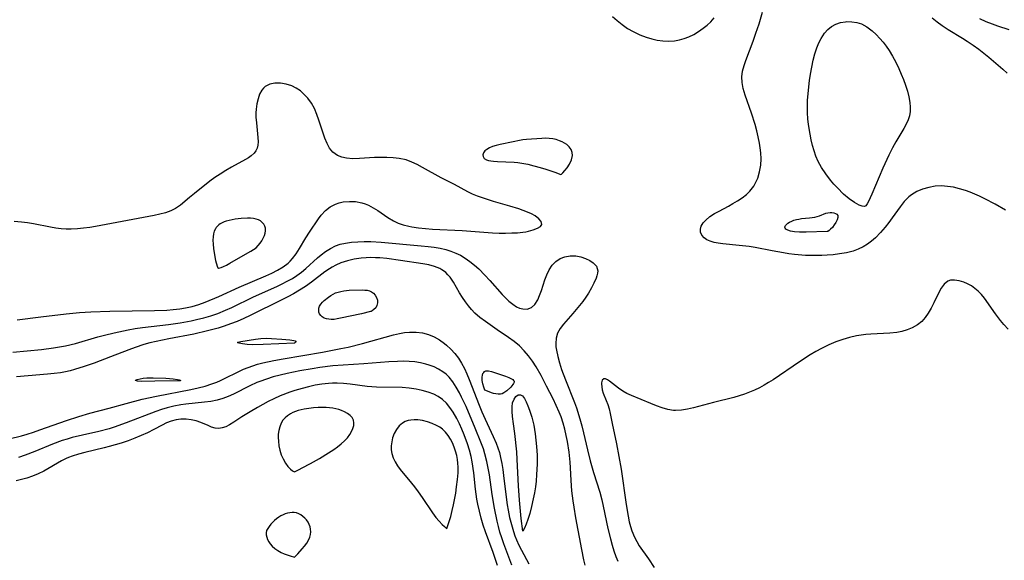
# Model space of a CAD drawing. Header units: inches. Extents: x 1073367 to 1082519, y 1569854 to 1574957.
# Tile 495 of 565: x 1080276 to 1080535, y 1573466 to 1573608. Entities that reach past the tile are written whole.
import ezdxf

# ---------------------------------------------------------------- set-up
doc = ezdxf.new("R2010")
doc.units = ezdxf.units.IN
doc.header["$MEASUREMENT"] = 0
doc.layers.add('CGG_CurvaNivelLidar_v1', color=7, linetype='Continuous', lineweight=30, true_color=0x008008)

msp = doc.modelspace()

# ---------------------------------------------------------------- linework, layer by layer
at = {"layer": 'CGG_CurvaNivelLidar_v1'}
for points in [[(1080535.305, 1573558.2718, 71.5), (1080532.6103, 1573559.8175, 71.5), (1080529.9009, 1573561.2148, 71.5), (1080528.5244, 1573561.8648, 71.5), (1080526.0291, 1573562.9245, 71.5), (1080524.8381, 1573563.3638, 71.5), (1080523.2781, 1573563.852, 71.5), (1080521.7096, 1573564.2329, 71.5), (1080520.1391, 1573564.487, 71.5), (1080518.5493, 1573564.5898, 71.5), (1080516.8802, 1573564.5102, 71.5), (1080515.1902, 1573564.227, 71.5), (1080513.5626, 1573563.7534, 71.5), (1080512.0226, 1573563.0921, 71.5), (1080510.6017, 1573562.2297, 71.5), (1080509.917, 1573561.6892, 71.5), (1080508.7295, 1573560.4954, 71.5), (1080507.6516, 1573559.1469, 71.5), (1080505.5935, 1573556.2368, 71.5), (1080504.6805, 1573554.9977, 71.5), (1080503.7294, 1573553.7831, 71.5), (1080502.4881, 1573552.3236, 71.5), (1080501.1583, 1573550.9693, 71.5), (1080500.1394, 1573550.0976, 71.5), (1080499.0607, 1573549.3134, 71.5), (1080497.9251, 1573548.6247, 71.5), (1080496.6293, 1573547.9957, 71.5), (1080495.2764, 1573547.4939, 71.5), (1080493.5187, 1573547.0398, 71.5), (1080491.7035, 1573546.7222, 71.5), (1080490.0821, 1573546.5154, 71.5), (1080488.436, 1573546.3717, 71.5), (1080487.0945, 1573546.3062, 71.5), (1080485.7434, 1573546.2826, 71.5), (1080484.2804, 1573546.2997, 71.5), (1080482.8123, 1573546.3571, 71.5), (1080479.8927, 1573546.5854, 71.5), (1080478.446, 1573546.76, 71.5), (1080476.974, 1573546.9846, 71.5), (1080474.0437, 1573547.5261, 71.5), (1080469.5335, 1573548.4193, 71.5), (1080467.9408, 1573548.6797, 71.5), (1080465.3413, 1573548.9758, 71.5), (1080461.0668, 1573549.3728, 71.5), (1080459.8745, 1573549.5415, 71.5), (1080458.7581, 1573549.7673, 71.5), (1080457.7413, 1573550.0703, 71.5), (1080456.8503, 1573550.4636, 71.5), (1080456.1184, 1573550.961, 71.5), (1080455.534, 1573551.6411, 71.5), (1080455.2061, 1573552.4214, 71.5), (1080455.1598, 1573553.2575, 71.5), (1080455.3953, 1573554.0666, 71.5), (1080455.8709, 1573554.8672, 71.5), (1080456.5498, 1573555.6382, 71.5), (1080457.6249, 1573556.5291, 71.5), (1080458.8942, 1573557.3524, 71.5), (1080460.0574, 1573557.9984, 71.5), (1080462.5193, 1573559.2781, 71.5), (1080463.7307, 1573559.9491, 71.5), (1080464.9154, 1573560.6615, 71.5), (1080466.1288, 1573561.4742, 71.5), (1080467.2549, 1573562.3601, 71.5), (1080468.1339, 1573563.2041, 71.5), (1080469.2061, 1573564.5503, 71.5), (1080469.7658, 1573565.543, 71.5), (1080470.2139, 1573566.6023, 71.5), (1080470.7151, 1573568.2954, 71.5), (1080471.0147, 1573570.0735, 71.5), (1080471.1083, 1573571.6862, 71.5), (1080471.0507, 1573573.3259, 71.5), (1080470.9109, 1573574.5885, 71.5), (1080470.7058, 1573575.8563, 71.5), (1080470.3746, 1573577.4796, 71.5), (1080469.9816, 1573579.102, 71.5), (1080469.5374, 1573580.7164, 71.5), (1080468.5988, 1573583.6726, 71.5), (1080466.8966, 1573588.4289, 71.5), (1080466.3968, 1573590.1554, 71.5), (1080466.1074, 1573591.7169, 71.5), (1080466.0459, 1573593.2597, 71.5), (1080466.2446, 1573594.7235, 71.5), (1080466.6351, 1573596.189, 71.5), (1080467.0806, 1573597.5027, 71.5), (1080469.035, 1573602.5917, 71.5), (1080469.7738, 1573604.6941, 71.5), (1080470.579, 1573607.1473, 71.5), (1080471.5042, 1573610.2016, 71.5)], [(1080432.0705, 1573609.129, 72), (1080433.2821, 1573608.0265, 72), (1080434.629, 1573606.9562, 72), (1080436.0404, 1573605.985, 72), (1080437.5078, 1573605.1175, 72), (1080439.2579, 1573604.2669, 72), (1080440.941, 1573603.6346, 72), (1080442.3851, 1573603.2118, 72), (1080443.8441, 1573602.8913, 72), (1080445.3092, 1573602.6844, 72), (1080446.7717, 1573602.6097, 72), (1080448.3605, 1573602.7091, 72), (1080449.7146, 1573602.9648, 72), (1080450.9111, 1573603.3187, 72), (1080452.0831, 1573603.7716, 72), (1080453.4068, 1573604.403, 72), (1080454.6846, 1573605.141, 72), (1080455.9038, 1573605.9853, 72), (1080456.9133, 1573606.8144, 72), (1080457.8641, 1573607.721, 72), (1080458.8015, 1573608.7548, 72)], [(1080516.0338, 1573608.748, 71.5), (1080517.3668, 1573607.6944, 71.5), (1080518.7356, 1573606.6954, 71.5), (1080520.2991, 1573605.6527, 71.5), (1080524.0705, 1573603.4158, 71.5), (1080525.3083, 1573602.6475, 71.5), (1080526.8371, 1573601.6006, 71.5), (1080528.3331, 1573600.4922, 71.5), (1080530.9383, 1573598.4141, 71.5), (1080533.4539, 1573596.3335, 71.5), (1080534.6596, 1573595.2956, 71.5), (1080535.8088, 1573594.2262, 71.5)], [(1080528.5406, 1573608.5559, 72), (1080530.1528, 1573607.815, 72), (1080531.7962, 1573607.1426, 72), (1080533.2475, 1573606.6207, 72), (1080536.2003, 1573605.697, 72)], [(1080275.667, 1573529.4713, 72), (1080281.8036, 1573530.2573, 72), (1080288.4894, 1573531.0228, 72), (1080291.9829, 1573531.3292, 72), (1080295.0046, 1573531.5031, 72), (1080299.946, 1573531.7211, 72), (1080311.6726, 1573531.8573, 72), (1080314.9879, 1573531.9785, 72), (1080316.6309, 1573532.1049, 72), (1080318.4128, 1573532.3227, 72), (1080319.8374, 1573532.5704, 72), (1080321.6107, 1573532.9731, 72), (1080323.35, 1573533.4703, 72), (1080325.0477, 1573534.0615, 72), (1080328.5849, 1573535.5391, 72), (1080333.994, 1573538.0349, 72), (1080340.9414, 1573540.9961, 72), (1080342.5251, 1573541.7209, 72), (1080344.0492, 1573542.4998, 72), (1080345.487, 1573543.363, 72), (1080346.8057, 1573544.3468, 72), (1080347.3218, 1573544.8129, 72), (1080348.0004, 1573545.5283, 72), (1080348.9725, 1573546.7826, 72), (1080349.8499, 1573548.1303, 72), (1080351.5169, 1573550.9323, 72), (1080352.4615, 1573552.4321, 72), (1080354.7775, 1573555.9655, 72), (1080355.5077, 1573556.9214, 72), (1080356.6373, 1573558.1092, 72), (1080357.8958, 1573559.0969, 72), (1080359.2733, 1573559.8357, 72), (1080360.2712, 1573560.1705, 72), (1080361.3094, 1573560.3897, 72), (1080362.9239, 1573560.5433, 72), (1080364.56, 1573560.481, 72), (1080366.178, 1573560.1736, 72), (1080367.0743, 1573559.8772, 72), (1080367.9534, 1573559.5044, 72), (1080369.2127, 1573558.8526, 72), (1080370.4361, 1573558.1102, 72), (1080373.0273, 1573556.3156, 72), (1080374.481, 1573555.4102, 72), (1080375.7488, 1573554.8213, 72), (1080377.1002, 1573554.3543, 72), (1080378.5182, 1573553.9912, 72), (1080379.3569, 1573553.8245, 72), (1080381.1213, 1573553.5637, 72), (1080382.9331, 1573553.3841, 72), (1080384.7793, 1573553.2574, 72), (1080392.5212, 1573552.8559, 72), (1080400.4895, 1573552.2874, 72), (1080402.2443, 1573552.2194, 72), (1080403.9499, 1573552.2059, 72), (1080405.5808, 1573552.2348, 72), (1080407.1044, 1573552.298, 72), (1080408.5122, 1573552.4197, 72), (1080409.26, 1573552.5557, 72), (1080409.9772, 1573552.7268, 72), (1080411.2274, 1573553.0729, 72), (1080412.3151, 1573553.4664, 72), (1080413.1236, 1573553.9341, 72), (1080413.5094, 1573554.5098, 72), (1080413.3518, 1573555.2146, 72), (1080412.724, 1573555.9858, 72), (1080411.721, 1573556.7446, 72), (1080410.8017, 1573557.2487, 72), (1080409.7559, 1573557.7169, 72), (1080407.4769, 1573558.5595, 72), (1080405.0731, 1573559.3199, 72), (1080400.7997, 1573560.5446, 72), (1080397.874, 1573561.437, 72), (1080396.6044, 1573561.892, 72), (1080395.298, 1573562.4484, 72), (1080394.0294, 1573563.0674, 72), (1080390.5745, 1573564.9558, 72), (1080387.0389, 1573566.7597, 72), (1080382.1771, 1573569.4535, 72), (1080380.7523, 1573570.2089, 72), (1080379.3056, 1573570.8783, 72), (1080377.8185, 1573571.4109, 72), (1080375.9972, 1573571.815, 72), (1080374.3986, 1573572.001, 72), (1080372.7739, 1573572.0787, 72), (1080371.1375, 1573572.077, 72), (1080369.5034, 1573572.0202, 72), (1080365.58, 1573571.7884, 72), (1080363.8406, 1573571.7382, 72), (1080362.1961, 1573571.8441, 72), (1080360.9629, 1573572.1077, 72), (1080359.8454, 1573572.5615, 72), (1080359.1766, 1573572.9836, 72), (1080358.5802, 1573573.4938, 72), (1080357.7412, 1573574.537, 72), (1080357.1096, 1573575.7288, 72), (1080356.4957, 1573577.1784, 72), (1080355.9152, 1573578.7501, 72), (1080354.8962, 1573581.8973, 72), (1080354.3765, 1573583.3898, 72), (1080353.7197, 1573584.8915, 72), (1080352.9298, 1573586.3162, 72), (1080352.0025, 1573587.6277, 72), (1080351.0785, 1573588.6488, 72), (1080350.0628, 1573589.5408, 72), (1080348.9734, 1573590.2874, 72), (1080347.8249, 1573590.8639, 72), (1080346.323, 1573591.3279, 72), (1080344.8131, 1573591.5628, 72), (1080343.3486, 1573591.5729, 72), (1080341.9976, 1573591.319, 72), (1080340.8372, 1573590.7381, 72), (1080340.3415, 1573590.2904, 72), (1080339.9132, 1573589.7499, 72), (1080339.3427, 1573588.7017, 72), (1080338.9156, 1573587.4976, 72), (1080338.6167, 1573586.1832, 72), (1080338.4382, 1573584.7965, 72), (1080338.3829, 1573583.8191, 72), (1080338.3833, 1573582.6274, 72), (1080338.4794, 1573581.1536, 72), (1080338.8842, 1573577.2786, 72), (1080338.9327, 1573576.1799, 72), (1080338.8925, 1573575.3165, 72), (1080338.7186, 1573574.5263, 72), (1080338.3751, 1573573.8231, 72), (1080337.8712, 1573573.1812, 72), (1080337.1416, 1573572.5254, 72), (1080336.4352, 1573572.0172, 72), (1080335.6546, 1573571.53, 72), (1080331.9618, 1573569.5409, 72), (1080330.4615, 1573568.666, 72), (1080328.9655, 1573567.7206, 72), (1080327.6106, 1573566.8079, 72), (1080326.2853, 1573565.8508, 72), (1080322.2144, 1573562.6316, 72), (1080320.8968, 1573561.5549, 72), (1080318.513, 1573559.5298, 72), (1080317.2543, 1573558.6676, 72), (1080315.9718, 1573558.0355, 72), (1080314.5892, 1573557.5406, 72), (1080313.1475, 1573557.149, 72), (1080311.6494, 1573556.8216, 72), (1080296.2424, 1573553.9521, 72), (1080294.738, 1573553.7055, 72), (1080293.0869, 1573553.4787, 72), (1080291.4473, 1573553.3137, 72), (1080289.8232, 1573553.228, 72), (1080288.5342, 1573553.2362, 72), (1080287.2265, 1573553.3413, 72), (1080285.8083, 1573553.5396, 72), (1080284.3832, 1573553.7941, 72), (1080279.9052, 1573554.6647, 72), (1080278.3474, 1573554.9089, 72), (1080276.7362, 1573555.1095, 72), (1080274.8791, 1573555.2863, 72)], [(1080274.4687, 1573520.9017, 71.5), (1080282.0399, 1573521.6753, 71.5), (1080285.1886, 1573522.0737, 71.5), (1080286.7498, 1573522.3211, 71.5), (1080288.3205, 1573522.62, 71.5), (1080290.9524, 1573523.2569, 71.5), (1080296.7844, 1573524.9242, 71.5), (1080298.5727, 1573525.3975, 71.5), (1080301.1541, 1573526.0288, 71.5), (1080304.774, 1573526.8185, 71.5), (1080306.6677, 1573527.153, 71.5), (1080308.5716, 1573527.4358, 71.5), (1080315.4218, 1573528.2466, 71.5), (1080318.4685, 1573528.6602, 71.5), (1080321.3113, 1573529.1781, 71.5), (1080322.7203, 1573529.4882, 71.5), (1080324.7066, 1573529.9888, 71.5), (1080326.5256, 1573530.5163, 71.5), (1080328.3184, 1573531.1139, 71.5), (1080330.3977, 1573531.9299, 71.5), (1080332.0359, 1573532.6756, 71.5), (1080337.7206, 1573535.4861, 71.5), (1080343.8683, 1573538.2207, 71.5), (1080345.2569, 1573538.8757, 71.5), (1080346.6169, 1573539.5689, 71.5), (1080347.9372, 1573540.3172, 71.5), (1080349.1538, 1573541.0996, 71.5), (1080350.318, 1573541.9476, 71.5), (1080351.5151, 1573542.9321, 71.5), (1080354.5256, 1573545.6894, 71.5), (1080355.4764, 1573546.5084, 71.5), (1080356.6677, 1573547.4075, 71.5), (1080357.9217, 1573548.1912, 71.5), (1080359.2436, 1573548.8315, 71.5), (1080360.5387, 1573549.2773, 71.5), (1080361.8862, 1573549.5922, 71.5), (1080363.4894, 1573549.8202, 71.5), (1080365.1343, 1573549.941, 71.5), (1080366.8195, 1573549.9863, 71.5), (1080368.5272, 1573549.9651, 71.5), (1080371.261, 1573549.8135, 71.5), (1080381.7953, 1573548.8613, 71.5), (1080383.6444, 1573548.6806, 71.5), (1080385.2237, 1573548.4827, 71.5), (1080386.7803, 1573548.2216, 71.5), (1080388.3062, 1573547.8697, 71.5), (1080389.6031, 1573547.4681, 71.5), (1080390.8642, 1573546.9742, 71.5), (1080392.0834, 1573546.3854, 71.5), (1080393.3709, 1573545.6257, 71.5), (1080394.6036, 1573544.7648, 71.5), (1080395.7844, 1573543.8194, 71.5), (1080396.9138, 1573542.8018, 71.5), (1080398.5449, 1573541.1544, 71.5), (1080399.808, 1573539.7913, 71.5), (1080403.1116, 1573536.0897, 71.5), (1080403.9786, 1573535.1672, 71.5), (1080404.855, 1573534.3237, 71.5), (1080405.8399, 1573533.5234, 71.5), (1080406.8445, 1573532.8873, 71.5), (1080407.6576, 1573532.5199, 71.5), (1080408.4651, 1573532.2958, 71.5), (1080409.6681, 1573532.262, 71.5), (1080410.7479, 1573532.6353, 71.5), (1080411.6684, 1573533.4648, 71.5), (1080412.4099, 1573534.6465, 71.5), (1080412.922, 1573535.8298, 71.5), (1080413.3731, 1573537.1269, 71.5), (1080414.2671, 1573539.9061, 71.5), (1080414.7798, 1573541.2546, 71.5), (1080415.3986, 1573542.5257, 71.5), (1080416.2225, 1573543.7471, 71.5), (1080417.2166, 1573544.7705, 71.5), (1080418.3076, 1573545.5098, 71.5), (1080419.5095, 1573546.0038, 71.5), (1080420.9489, 1573546.2537, 71.5), (1080422.4176, 1573546.2178, 71.5), (1080423.7436, 1573545.969, 71.5), (1080424.9979, 1573545.5546, 71.5), (1080426.1321, 1573545.0074, 71.5), (1080427.0071, 1573544.414, 71.5), (1080427.4548, 1573543.9956, 71.5), (1080427.8339, 1573543.4907, 71.5), (1080428.0799, 1573542.9332, 71.5), (1080428.1769, 1573542.3291, 71.5), (1080428.1384, 1573541.6854, 71.5), (1080427.988, 1573541.028, 71.5), (1080427.75, 1573540.3394, 71.5), (1080427.2036, 1573539.1004, 71.5), (1080426.517, 1573537.7929, 71.5), (1080425.7223, 1573536.4469, 71.5), (1080425.0227, 1573535.3603, 71.5), (1080424.2696, 1573534.2825, 71.5), (1080423.4235, 1573533.1749, 71.5), (1080421.631, 1573531.052, 71.5), (1080419.2094, 1573528.3224, 71.5), (1080418.3121, 1573527.1597, 71.5), (1080417.6378, 1573525.9439, 71.5), (1080417.266, 1573524.61, 71.5), (1080417.1696, 1573523.1778, 71.5), (1080417.219, 1573522.3294, 71.5), (1080417.3295, 1573521.4617, 71.5), (1080417.6605, 1573519.8069, 71.5), (1080418.1213, 1573518.112, 71.5), (1080418.6849, 1573516.394, 71.5), (1080419.7187, 1573513.658, 71.5), (1080422.1109, 1573507.7498, 71.5), (1080422.6166, 1573506.3317, 71.5), (1080423.5117, 1573503.4504, 71.5), (1080424.0116, 1573501.5886, 71.5), (1080424.4724, 1573499.7159, 71.5), (1080425.5002, 1573495.2794, 71.5), (1080426.204, 1573492.3989, 71.5), (1080427.0755, 1573489.3549, 71.5), (1080428.6968, 1573484.183, 71.5), (1080429.235, 1573482.1485, 71.5), (1080429.614, 1573480.529, 71.5), (1080430.8801, 1573474.621, 71.5), (1080431.5335, 1573471.9305, 71.5), (1080431.9904, 1573470.279, 71.5), (1080432.4446, 1573468.7846, 71.5), (1080432.9576, 1573467.3153, 71.5), (1080433.4895, 1573466.0173, 71.5)], [(1080424.8616, 1573464.976, 71), (1080424.552, 1573466.3725, 71), (1080424.0043, 1573469.1496, 71), (1080422.4553, 1573477.455, 71), (1080421.9652, 1573480.2585, 71), (1080421.7119, 1573481.9001, 71), (1080421.3888, 1573484.5501, 71), (1080421.2053, 1573487.2377, 71), (1080421.0587, 1573490.6016, 71), (1080420.9565, 1573492.0714, 71), (1080420.6831, 1573494.665, 71), (1080420.2523, 1573497.4433, 71), (1080419.9262, 1573499.0875, 71), (1080419.5432, 1573500.7164, 71), (1080419.0945, 1573502.3246, 71), (1080418.5391, 1573503.9821, 71), (1080418.0718, 1573505.17, 71), (1080417.2876, 1573506.9326, 71), (1080416.4425, 1573508.6729, 71), (1080414.7578, 1573512.011, 71), (1080413.3093, 1573514.7807, 71), (1080411.9903, 1573517.0671, 71), (1080411.0317, 1573518.5381, 71), (1080410.0035, 1573519.9441, 71), (1080408.8968, 1573521.2694, 71), (1080407.6155, 1573522.5674, 71), (1080406.2248, 1573523.7273, 71), (1080404.7536, 1573524.7934, 71), (1080401.7334, 1573526.8223, 71), (1080398.6877, 1573528.9813, 71), (1080397.2404, 1573530.053, 71), (1080395.8906, 1573531.2006, 71), (1080395.0102, 1573532.1208, 71), (1080394.1977, 1573533.1108, 71), (1080393.4367, 1573534.1497, 71), (1080392.6442, 1573535.3294, 71), (1080391.9007, 1573536.5317, 71), (1080390.2686, 1573539.3321, 71), (1080389.385, 1573540.6125, 71), (1080388.8328, 1573541.2615, 71), (1080388.2266, 1573541.8472, 71), (1080387.6421, 1573542.3015, 71), (1080387.217, 1573542.5757, 71), (1080386.6764, 1573542.8701, 71), (1080385.2917, 1573543.4322, 71), (1080383.7949, 1573543.8472, 71), (1080382.2154, 1573544.164, 71), (1080376.3655, 1573545.0306, 71), (1080372.7281, 1573545.5198, 71), (1080370.9033, 1573545.6922, 71), (1080369.7512, 1573545.7563, 71), (1080368.6022, 1573545.7773, 71), (1080367.3144, 1573545.7414, 71), (1080366.0373, 1573545.6392, 71), (1080364.2143, 1573545.3685, 71), (1080362.4362, 1573544.9557, 71), (1080360.7195, 1573544.3956, 71), (1080359.3406, 1573543.796, 71), (1080358.4294, 1573543.3001, 71), (1080357.6936, 1573542.8401, 71), (1080356.4949, 1573542.0033, 71), (1080352.9351, 1573539.2878, 71), (1080351.4065, 1573538.2114, 71), (1080349.826, 1573537.1934, 71), (1080348.1988, 1573536.2397, 71), (1080346.7526, 1573535.4662, 71), (1080345.1825, 1573534.6762, 71), (1080336.8788, 1573530.5967, 71), (1080335.1658, 1573529.7939, 71), (1080333.4323, 1573529.0359, 71), (1080331.6867, 1573528.3514, 71), (1080330.0561, 1573527.7798, 71), (1080328.4061, 1573527.2605, 71), (1080325.6767, 1573526.5189, 71), (1080322.0816, 1573525.7075, 71), (1080315.5145, 1573524.4534, 71), (1080312.1727, 1573523.7716, 71), (1080310.5189, 1573523.3785, 71), (1080308.8823, 1573522.9312, 71), (1080306.5969, 1573522.1794, 71), (1080304.9801, 1573521.5751, 71), (1080300.1365, 1573519.6707, 71), (1080295.8518, 1573518.0548, 71), (1080293.2611, 1573517.1417, 71), (1080290.7253, 1573516.3553, 71), (1080289.5243, 1573516.0402, 71), (1080288.3141, 1573515.7713, 71), (1080287.0462, 1573515.5476, 71), (1080285.3317, 1573515.3225, 71), (1080283.6044, 1573515.1563, 71), (1080278.5086, 1573514.7645, 71), (1080275.409, 1573514.4399, 71)], [(1080536.0341, 1573526.9864, 72), (1080534.9047, 1573528.2295, 72), (1080534.0593, 1573529.2299, 72), (1080532.6915, 1573531.0245, 72), (1080529.7842, 1573535.0802, 72), (1080529, 1573536.0478, 72), (1080528.1789, 1573536.93, 72), (1080527.3076, 1573537.6996, 72), (1080526.3669, 1573538.3422, 72), (1080525.3874, 1573538.8629, 72), (1080524.3958, 1573539.2829, 72), (1080523.1578, 1573539.6818, 72), (1080521.9725, 1573539.8851, 72), (1080520.8727, 1573539.8188, 72), (1080520.1539, 1573539.5551, 72), (1080519.2298, 1573538.8033, 72), (1080518.4389, 1573537.7195, 72), (1080517.7233, 1573536.4135, 72), (1080516.5209, 1573533.918, 72), (1080515.8053, 1573532.5282, 72), (1080515.0294, 1573531.1844, 72), (1080514.2521, 1573530.0373, 72), (1080513.3605, 1573529.0205, 72), (1080512.1884, 1573528.0934, 72), (1080510.8551, 1573527.3459, 72), (1080509.5381, 1573526.7942, 72), (1080508.1404, 1573526.3771, 72), (1080506.7806, 1573526.1227, 72), (1080504.9814, 1573525.9389, 72), (1080499.965, 1573525.6951, 72), (1080498.6778, 1573525.582, 72), (1080497.441, 1573525.4207, 72), (1080496.2082, 1573525.2056, 72), (1080494.3713, 1573524.7842, 72), (1080492.5547, 1573524.2562, 72), (1080490.7636, 1573523.6295, 72), (1080488.8837, 1573522.8499, 72), (1080486.9969, 1573521.9307, 72), (1080485.5046, 1573521.1178, 72), (1080484.0358, 1573520.2541, 72), (1080481.2039, 1573518.4342, 72), (1080474.2583, 1573513.7119, 72), (1080473.0806, 1573512.9601, 72), (1080471.8851, 1573512.2448, 72), (1080470.6673, 1573511.5766, 72), (1080469.4029, 1573510.957, 72), (1080468.1106, 1573510.4032, 72), (1080466.7441, 1573509.9017, 72), (1080465.3549, 1573509.4592, 72), (1080463.9498, 1573509.0593, 72), (1080458.59, 1573507.7061, 72), (1080453.3187, 1573506.3101, 72), (1080451.7407, 1573505.9412, 72), (1080450.1812, 1573505.6866, 72), (1080448.6362, 1573505.6108, 72), (1080448.1075, 1573505.639, 72), (1080446.5967, 1573505.8765, 72), (1080445.0955, 1573506.2942, 72), (1080443.6003, 1573506.8324, 72), (1080442.1085, 1573507.439, 72), (1080437.0607, 1573509.5847, 72), (1080435.87, 1573510.1232, 72), (1080434.7644, 1573510.7129, 72), (1080433.6807, 1573511.4411, 72), (1080431.2609, 1573513.3626, 72), (1080430.7289, 1573513.7066, 72), (1080430.1922, 1573513.9287, 72), (1080429.7536, 1573513.9287, 72), (1080429.3752, 1573513.5663, 72), (1080429.198, 1573512.8815, 72), (1080429.1821, 1573512.585, 72), (1080429.2266, 1573511.8374, 72), (1080429.377, 1573511.0133, 72), (1080429.6322, 1573510.1497, 72), (1080430.4404, 1573508.2277, 72), (1080430.8432, 1573507.1818, 72), (1080431.1707, 1573506.0285, 72), (1080431.4427, 1573504.7921, 72), (1080431.9741, 1573502.2059, 72), (1080433.131, 1573496.9051, 72), (1080434.3853, 1573490.2253, 72), (1080435.6762, 1573480.9198, 72), (1080436.1729, 1573477.8611, 72), (1080436.4896, 1573476.3661, 72), (1080436.8006, 1573475.1763, 72), (1080437.1728, 1573474.0137, 72), (1080437.8514, 1573472.3672, 72), (1080438.4477, 1573471.2194, 72), (1080439.116, 1573470.1112, 72), (1080441.5157, 1573466.6526, 72), (1080442.9809, 1573464.3632, 72)], [(1080270.2353, 1573497.3526, 71), (1080276.7677, 1573498.992, 71), (1080278.2931, 1573499.416, 71), (1080279.9593, 1573499.9412, 71), (1080281.6164, 1573500.5101, 71), (1080288.5694, 1573502.9663, 71), (1080291.8499, 1573504.02, 71), (1080294.7502, 1573504.9013, 71), (1080299.8332, 1573506.235, 71), (1080304.2753, 1573507.4981, 71), (1080308.5131, 1573508.5649, 71), (1080312.2192, 1573509.3995, 71), (1080321.2945, 1573511.1015, 71), (1080323.1563, 1573511.5348, 71), (1080324.9913, 1573512.0379, 71), (1080326.7924, 1573512.6119, 71), (1080328.0567, 1573513.0741, 71), (1080329.0267, 1573513.4783, 71), (1080330.3047, 1573514.0743, 71), (1080333.4888, 1573515.6936, 71), (1080335.1075, 1573516.4558, 71), (1080336.3018, 1573516.9439, 71), (1080337.5216, 1573517.38, 71), (1080338.7636, 1573517.7677, 71), (1080340.1875, 1573518.1511, 71), (1080343.0905, 1573518.7861, 71), (1080345.5595, 1573519.2302, 71), (1080355.8172, 1573520.9597, 71), (1080360.6725, 1573521.8647, 71), (1080362.5847, 1573522.2771, 71), (1080366.3837, 1573523.2088, 71), (1080374.5061, 1573525.4605, 71), (1080376.1106, 1573525.8366, 71), (1080377.4353, 1573526.0806, 71), (1080378.7509, 1573526.2291, 71), (1080380.4704, 1573526.2316, 71), (1080382.155, 1573525.9998, 71), (1080383.6979, 1573525.5582, 71), (1080385.1823, 1573524.9298, 71), (1080386.5994, 1573524.1428, 71), (1080387.9349, 1573523.213, 71), (1080388.4325, 1573522.8105, 71), (1080389.5606, 1573521.7687, 71), (1080390.606, 1573520.6244, 71), (1080391.5604, 1573519.3884, 71), (1080392.4097, 1573518.0654, 71), (1080393.1338, 1573516.6842, 71), (1080393.7789, 1573515.2427, 71), (1080394.3824, 1573513.7618, 71), (1080397.0149, 1573507.0179, 71), (1080397.746, 1573505.2394, 71), (1080398.565, 1573503.3727, 71), (1080400.7454, 1573498.7948, 71), (1080401.5022, 1573497.028, 71), (1080401.9475, 1573495.8053, 71), (1080402.3338, 1573494.5618, 71), (1080402.6609, 1573493.2996, 71), (1080402.9825, 1573491.736, 71), (1080403.2378, 1573490.1536, 71), (1080403.4486, 1573488.5579, 71), (1080404.0272, 1573483.5457, 71), (1080404.4214, 1573480.8104, 71), (1080404.6546, 1573479.4533, 71), (1080405.0349, 1573477.5433, 71), (1080405.4853, 1573475.6788, 71), (1080406.0291, 1573473.8554, 71), (1080406.426, 1573472.7402, 71), (1080406.8633, 1573471.6467, 71), (1080407.4723, 1573470.2805, 71), (1080408.1262, 1573468.9508, 71), (1080410.0648, 1573465.3811, 71)], [(1080405.5704, 1573465.0064, 71.5), (1080403.5044, 1573470.5945, 71.5), (1080402.9703, 1573472.1438, 71.5), (1080402.4801, 1573473.7076, 71.5), (1080402.0907, 1573475.1161, 71.5), (1080401.7405, 1573476.537, 71.5), (1080401.023, 1573479.9706, 71.5), (1080400.4264, 1573483.5846, 71.5), (1080399.7163, 1573488.6882, 71.5), (1080399.426, 1573490.4623, 71.5), (1080399.075, 1573492.2179, 71.5), (1080398.5496, 1573494.2297, 71.5), (1080398.1306, 1573495.5135, 71.5), (1080397.4577, 1573497.3391, 71.5), (1080395.9795, 1573500.9697, 71.5), (1080393.5766, 1573506.6425, 71.5), (1080392.4103, 1573509.1585, 71.5), (1080391.8415, 1573510.2765, 71.5), (1080391.0257, 1573511.7354, 71.5), (1080390.1415, 1573513.1048, 71.5), (1080389.1707, 1573514.3363, 71.5), (1080388.3851, 1573515.1231, 71.5), (1080387.5218, 1573515.8155, 71.5), (1080386.386, 1573516.516, 71.5), (1080385.1616, 1573517.0896, 71.5), (1080383.8679, 1573517.5549, 71.5), (1080383.0185, 1573517.8, 71.5), (1080381.5876, 1573518.1251, 71.5), (1080380.1191, 1573518.3573, 71.5), (1080378.622, 1573518.494, 71.5), (1080377.0855, 1573518.5343, 71.5), (1080375.5324, 1573518.4987, 71.5), (1080373.2632, 1573518.3633, 71.5), (1080366.7644, 1573517.8501, 71.5), (1080361.287, 1573517.5372, 71.5), (1080358.5626, 1573517.3097, 71.5), (1080355.142, 1573516.8918, 71.5), (1080353.1789, 1573516.5975, 71.5), (1080349.8747, 1573516.0297, 71.5), (1080346.5637, 1573515.3636, 71.5), (1080344.7273, 1573514.9303, 71.5), (1080342.9147, 1573514.4423, 71.5), (1080341.1326, 1573513.8895, 71.5), (1080339.3902, 1573513.2567, 71.5), (1080338.6139, 1573512.9368, 71.5), (1080336.7357, 1573512.0593, 71.5), (1080332.5002, 1573509.9259, 71.5), (1080331.0766, 1573509.3003, 71.5), (1080329.6292, 1573508.758, 71.5), (1080328.1549, 1573508.3218, 71.5), (1080326.5178, 1573507.9858, 71.5), (1080324.8556, 1573507.7646, 71.5), (1080319.9764, 1573507.3038, 71.5), (1080318.6026, 1573507.1105, 71.5), (1080316.8145, 1573506.7706, 71.5), (1080315.0422, 1573506.3273, 71.5), (1080313.5584, 1573505.8722, 71.5), (1080312.0859, 1573505.3611, 71.5), (1080304.3025, 1573502.3652, 71.5), (1080301.1385, 1573501.2553, 71.5), (1080299.7585, 1573500.8305, 71.5), (1080297.0751, 1573500.1185, 71.5), (1080292.7739, 1573499.1481, 71.5), (1080290.0683, 1573498.4965, 71.5), (1080288.73, 1573498.1225, 71.5), (1080287.4571, 1573497.7191, 71.5), (1080284.9439, 1573496.8039, 71.5), (1080280.2707, 1573494.8785, 71.5), (1080277.7351, 1573493.8728, 71.5), (1080275.9889, 1573493.2417, 71.5)], [(1080401.8528, 1573464.937, 72), (1080400.681, 1573468.3303, 72), (1080398.7166, 1573473.7337, 72), (1080398.1185, 1573475.5268, 72), (1080397.5674, 1573477.333, 72), (1080397.0786, 1573479.1543, 72), (1080396.6717, 1573480.9935, 72), (1080396.4386, 1573482.3317, 72), (1080396.0903, 1573484.977, 72), (1080395.6091, 1573489.2247, 72), (1080395.1881, 1573492.1044, 72), (1080394.9105, 1573493.5042, 72), (1080394.4726, 1573495.208, 72), (1080393.9464, 1573496.8857, 72), (1080393.1026, 1573499.1921, 72), (1080392.4952, 1573500.6725, 72), (1080391.8444, 1573502.1195, 72), (1080391.1463, 1573503.522, 72), (1080390.1919, 1573505.1908, 72), (1080389.3508, 1573506.4208, 72), (1080388.4164, 1573507.5387, 72), (1080387.3658, 1573508.5114, 72), (1080386.2693, 1573509.2607, 72), (1080385.0734, 1573509.8774, 72), (1080383.6114, 1573510.4471, 72), (1080382.0728, 1573510.894, 72), (1080380.4775, 1573511.2318, 72), (1080378.6117, 1573511.4908, 72), (1080376.8141, 1573511.6206, 72), (1080370.0076, 1573511.7832, 72), (1080367.626, 1573511.9623, 72), (1080363.1153, 1573512.5052, 72), (1080361.4146, 1573512.6722, 72), (1080359.7135, 1573512.7649, 72), (1080358.493, 1573512.764, 72), (1080357.4407, 1573512.7102, 72), (1080355.6932, 1573512.5207, 72), (1080353.9512, 1573512.2291, 72), (1080352.2161, 1573511.8565, 72), (1080350.4899, 1573511.4176, 72), (1080348.559, 1573510.8496, 72), (1080347.2673, 1573510.415, 72), (1080344.7243, 1573509.4351, 72), (1080343.0376, 1573508.6958, 72), (1080341.5735, 1573507.9869, 72), (1080340.1424, 1573507.2347, 72), (1080338.748, 1573506.4473, 72), (1080336.8306, 1573505.2875, 72), (1080334.7007, 1573503.946, 72), (1080332.5377, 1573502.5262, 72), (1080331.4279, 1573501.8435, 72), (1080330.4772, 1573501.3626, 72), (1080329.5377, 1573501.0313, 72), (1080328.6074, 1573500.8937, 72), (1080327.6711, 1573500.9823, 72), (1080326.7332, 1573501.2518, 72), (1080325.7845, 1573501.6382, 72), (1080323.9273, 1573502.4619, 72), (1080322.6923, 1573502.8917, 72), (1080321.3887, 1573503.207, 72), (1080320.0376, 1573503.374, 72), (1080318.6272, 1573503.3557, 72), (1080317.3928, 1573503.1724, 72), (1080316.1201, 1573502.8248, 72), (1080314.8662, 1573502.3398, 72), (1080313.7505, 1573501.8055, 72), (1080311.5048, 1573500.6075, 72), (1080309.8935, 1573499.7929, 72), (1080308.2228, 1573499.0218, 72), (1080306.5248, 1573498.3133, 72), (1080304.7869, 1573497.663, 72), (1080302.9658, 1573497.0576, 72), (1080299.8025, 1573496.1412, 72), (1080298.479, 1573495.799, 72), (1080293.4393, 1573494.6048, 72), (1080291.7566, 1573494.1551, 72), (1080290.1145, 1573493.6337, 72), (1080289.1341, 1573493.2633, 72), (1080288.4807, 1573492.9843, 72), (1080287.2969, 1573492.4079, 72), (1080282.6099, 1573489.6807, 72), (1080281.1709, 1573488.9773, 72), (1080279.6783, 1573488.3642, 72), (1080278.1393, 1573487.8428, 72), (1080276.763, 1573487.4646, 72), (1080275.3614, 1573487.1522, 72)]]:
    msp.add_polyline3d(points, dxfattribs=at)
for points in [[(1080498.5, 1573559.2584, 71), (1080498.2596, 1573559.1592, 71), (1080497.6834, 1573559.2426, 71), (1080496.8502, 1573559.5386, 71), (1080495.6439, 1573560.2055, 71), (1080494.2752, 1573561.2017, 71), (1080492.8108, 1573562.4761, 71), (1080491.1496, 1573564.1258, 71), (1080490.2524, 1573565.0904, 71), (1080489.3785, 1573566.093, 71), (1080488.09, 1573567.7409, 71), (1080486.9707, 1573569.4135, 71), (1080486.0745, 1573571.0521, 71), (1080485.4986, 1573572.4233, 71), (1080485.0233, 1573573.8057, 71), (1080484.614, 1573575.2389, 71), (1080484.2688, 1573576.6949, 71), (1080483.9793, 1573578.1682, 71), (1080483.5912, 1573580.7378, 71), (1080483.4282, 1573582.2607, 71), (1080483.3279, 1573583.7914, 71), (1080483.3013, 1573585.4579, 71), (1080483.3482, 1573587.1297, 71), (1080483.4554, 1573588.8036, 71), (1080483.6313, 1573590.6387, 71), (1080483.8362, 1573592.2986, 71), (1080484.0813, 1573593.9483, 71), (1080484.4146, 1573595.8193, 71), (1080484.8166, 1573597.6546, 71), (1080485.2644, 1573599.304, 71), (1080485.7906, 1573600.8911, 71), (1080486.2901, 1573602.1369, 71), (1080486.8652, 1573603.3075, 71), (1080487.7699, 1573604.7004, 71), (1080488.6449, 1573605.6746, 71), (1080489.6419, 1573606.4703, 71), (1080490.7791, 1573607.0731, 71), (1080492.0049, 1573607.479, 71), (1080493.2844, 1573607.7046, 71), (1080493.6558, 1573607.7369, 71), (1080494.9719, 1573607.7354, 71), (1080496.2708, 1573607.5449, 71), (1080497.5213, 1573607.1445, 71), (1080498.9427, 1573606.3618, 71), (1080500.2923, 1573605.3344, 71), (1080501.3441, 1573604.3902, 71), (1080502.3553, 1573603.3495, 71), (1080503.1967, 1573602.3521, 71), (1080503.99, 1573601.2901, 71), (1080504.7357, 1573600.1742, 71), (1080505.6433, 1573598.6442, 71), (1080506.4835, 1573597.0609, 71), (1080507.2681, 1573595.4444, 71), (1080507.9405, 1573593.9516, 71), (1080508.5309, 1573592.5387, 71), (1080509.0979, 1573591.0264, 71), (1080509.5831, 1573589.514, 71), (1080509.9669, 1573588.0087, 71), (1080510.2214, 1573586.5177, 71), (1080510.3082, 1573585.3118, 71), (1080510.2616, 1573584.1279, 71), (1080510.0691, 1573583.0022, 71), (1080509.7365, 1573581.9121, 71), (1080509.2488, 1573580.8028, 71), (1080508.6591, 1573579.7173, 71), (1080506.5358, 1573576.2171, 71), (1080505.6397, 1573574.5636, 71), (1080504.7112, 1573572.6983, 71), (1080503.1435, 1573569.2937, 71), (1080500.2319, 1573562.4247, 71), (1080499.315, 1573560.5175, 71), (1080498.9793, 1573559.91, 71), (1080498.6518, 1573559.3995, 71)], [(1080418.5, 1573567.6046, 72), (1080418.6591, 1573567.7082, 72), (1080419.033, 1573568.0615, 72), (1080419.5465, 1573568.6181, 72), (1080420.1225, 1573569.3355, 72), (1080420.7879, 1573570.3481, 72), (1080421.3052, 1573571.4532, 72), (1080421.5449, 1573572.5688, 72), (1080421.4671, 1573573.4008, 72), (1080421.1682, 1573574.1676, 72), (1080420.6892, 1573574.8511, 72), (1080420.0752, 1573575.4338, 72), (1080419.4716, 1573575.84, 72), (1080418.8233, 1573576.1847, 72), (1080418.1363, 1573576.4787, 72), (1080417.2698, 1573576.748, 72), (1080416.3633, 1573576.937, 72), (1080415.43, 1573577.0548, 72), (1080414.4805, 1573577.1058, 72), (1080413.4535, 1573577.0929, 72), (1080409.4377, 1573576.8221, 72), (1080408.4751, 1573576.6961, 72), (1080407.6303, 1573576.53, 72), (1080405.9446, 1573576.1337, 72), (1080402.585, 1573575.4637, 72), (1080401.5165, 1573575.2178, 72), (1080400.5171, 1573574.9182, 72), (1080399.7306, 1573574.5939, 72), (1080399.0513, 1573574.207, 72), (1080398.5421, 1573573.7879, 72), (1080398.1697, 1573573.2939, 72), (1080397.9962, 1573572.774, 72), (1080398.0489, 1573572.282, 72), (1080398.3717, 1573571.8344, 72), (1080398.924, 1573571.4912, 72), (1080399.4625, 1573571.3083, 72), (1080400.0833, 1573571.1787, 72), (1080400.7696, 1573571.0862, 72), (1080401.8384, 1573570.9924, 72), (1080406.2555, 1573570.798, 72), (1080407.1898, 1573570.7258, 72), (1080408.2113, 1573570.5979, 72), (1080409.7913, 1573570.3049, 72), (1080411.4261, 1573569.9127, 72), (1080413.0449, 1573569.4606, 72), (1080414.5152, 1573569.008, 72), (1080416.945, 1573568.1907, 72)], [(1080488.5, 1573552.6357, 71), (1080482.942, 1573552.4832, 71), (1080481.2379, 1573552.4845, 71), (1080479.8986, 1573552.5605, 71), (1080478.8559, 1573552.7215, 71), (1080478.177, 1573552.9373, 71), (1080477.9268, 1573553.0625, 71), (1080477.6481, 1573553.2607, 71), (1080477.4566, 1573553.4858, 71), (1080477.3721, 1573553.7332, 71), (1080477.4062, 1573553.9861, 71), (1080477.5392, 1573554.2461, 71), (1080477.7545, 1573554.5036, 71), (1080478.1315, 1573554.8182, 71), (1080478.5972, 1573555.1043, 71), (1080479.1506, 1573555.3624, 71), (1080479.757, 1573555.5829, 71), (1080480.4006, 1573555.7663, 71), (1080481.0705, 1573555.9108, 71), (1080481.7542, 1573556.0147, 71), (1080483.8396, 1573556.2205, 71), (1080485.1982, 1573556.4071, 71), (1080485.8492, 1573556.5591, 71), (1080486.444, 1573556.7546, 71), (1080488.1359, 1573557.413, 71), (1080488.6864, 1573557.5612, 71), (1080489.2214, 1573557.6257, 71), (1080489.7428, 1573557.6153, 71), (1080490.2349, 1573557.5384, 71), (1080490.6778, 1573557.3983, 71), (1080491.0404, 1573557.1836, 71), (1080491.2541, 1573556.8385, 71), (1080491.2729, 1573556.3161, 71), (1080491.0977, 1573555.6882, 71), (1080490.7757, 1573555.0106, 71), (1080490.3534, 1573554.3373, 71), (1080489.8761, 1573553.7203, 71), (1080489.3906, 1573553.2075, 71), (1080488.9677, 1573552.8512, 71), (1080488.6492, 1573552.6505, 71), (1080488.5435, 1573552.6143, 71)], [(1080328.5, 1573542.9757, 72.5), (1080329.2224, 1573543.1869, 72.5), (1080329.8503, 1573543.4395, 72.5), (1080330.6396, 1573543.8171, 72.5), (1080331.5226, 1573544.293, 72.5), (1080334.3965, 1573545.9905, 72.5), (1080336.9877, 1573547.4315, 72.5), (1080337.715, 1573547.8695, 72.5), (1080338.3874, 1573548.3644, 72.5), (1080338.9601, 1573548.9133, 72.5), (1080339.4664, 1573549.5224, 72.5), (1080339.91, 1573550.1729, 72.5), (1080340.288, 1573550.8495, 72.5), (1080340.5909, 1573551.5391, 72.5), (1080340.7949, 1573552.1966, 72.5), (1080340.8971, 1573552.8432, 72.5), (1080340.8712, 1573553.4667, 72.5), (1080340.702, 1573554.0358, 72.5), (1080340.4064, 1573554.5591, 72.5), (1080340.0026, 1573555.0227, 72.5), (1080339.5375, 1573555.3897, 72.5), (1080339.004, 1573555.6855, 72.5), (1080338.4147, 1573555.9027, 72.5), (1080337.6898, 1573556.0488, 72.5), (1080336.921, 1573556.1111, 72.5), (1080336.1212, 1573556.1158, 72.5), (1080334.5217, 1573556.025, 72.5), (1080332.9037, 1573555.8353, 72.5), (1080332.105, 1573555.7032, 72.5), (1080331.3234, 1573555.5402, 72.5), (1080330.5682, 1573555.3377, 72.5), (1080330.0038, 1573555.1443, 72.5), (1080329.4696, 1573554.9138, 72.5), (1080328.9739, 1573554.6391, 72.5), (1080328.584, 1573554.36, 72.5), (1080328.236, 1573554.0408, 72.5), (1080327.9455, 1573553.6953, 72.5), (1080327.7003, 1573553.3158, 72.5), (1080327.4207, 1573552.7019, 72.5), (1080327.2278, 1573552.0364, 72.5), (1080327.1058, 1573551.2448, 72.5), (1080327.0759, 1573550.3088, 72.5), (1080327.1238, 1573549.2644, 72.5), (1080327.233, 1573548.1623, 72.5), (1080327.5739, 1573545.9848, 72.5), (1080327.7775, 1573545.0073, 72.5), (1080328.1828, 1573543.516, 72.5), (1080328.3496, 1573543.1078, 72.5), (1080328.4525, 1573542.9636, 72.5)], [(1080368.5, 1573531.6088, 70.5), (1080366.1312, 1573531.0268, 70.5), (1080360.6108, 1573529.8372, 70.5), (1080359.734, 1573529.6637, 70.5), (1080358.9347, 1573529.5508, 70.5), (1080358.1584, 1573529.5155, 70.5), (1080357.4985, 1573529.5705, 70.5), (1080356.8751, 1573529.7033, 70.5), (1080356.3034, 1573529.9094, 70.5), (1080355.8029, 1573530.1895, 70.5), (1080355.398, 1573530.5495, 70.5), (1080355.1136, 1573530.9867, 70.5), (1080354.9395, 1573531.4813, 70.5), (1080354.8708, 1573532.0062, 70.5), (1080354.9106, 1573532.537, 70.5), (1080355.0696, 1573533.0506, 70.5), (1080355.3865, 1573533.5707, 70.5), (1080355.8186, 1573534.058, 70.5), (1080356.3274, 1573534.5256, 70.5), (1080357.4385, 1573535.4212, 70.5), (1080358.0209, 1573535.8358, 70.5), (1080358.6397, 1573536.2027, 70.5), (1080359.2915, 1573536.4963, 70.5), (1080359.979, 1573536.7298, 70.5), (1080360.6923, 1573536.9128, 70.5), (1080361.4235, 1573537.0514, 70.5), (1080362.8837, 1573537.2044, 70.5), (1080366.3539, 1573537.2856, 70.5), (1080366.9899, 1573537.2641, 70.5), (1080367.6002, 1573537.196, 70.5), (1080368.176, 1573537.057, 70.5), (1080368.7613, 1573536.7981, 70.5), (1080369.2887, 1573536.4118, 70.5), (1080369.7352, 1573535.8898, 70.5), (1080370.075, 1573535.2749, 70.5), (1080370.289, 1573534.5737, 70.5), (1080370.3283, 1573533.8673, 70.5), (1080370.1738, 1573533.2028, 70.5), (1080369.8312, 1573532.6097, 70.5), (1080369.3903, 1573532.1302, 70.5), (1080368.9539, 1573531.7899, 70.5), (1080368.6581, 1573531.6283, 70.5)], [(1080348.5, 1573523.3328, 70.5), (1080340.2406, 1573522.9629, 70.5), (1080337.3593, 1573522.8863, 70.5), (1080336.0298, 1573522.9589, 70.5), (1080334.8407, 1573523.1013, 70.5), (1080333.934, 1573523.2759, 70.5), (1080333.6593, 1573523.3676, 70.5), (1080333.5612, 1573523.4593, 70.5), (1080333.6841, 1573523.5526, 70.5), (1080334.435, 1573523.7371, 70.5), (1080338.2957, 1573524.3673, 70.5), (1080339.6509, 1573524.5375, 70.5), (1080341.0374, 1573524.5847, 70.5), (1080342.4298, 1573524.5442, 70.5), (1080345.1876, 1573524.363, 70.5), (1080347.2716, 1573524.1717, 70.5), (1080348.3052, 1573524.0407, 70.5), (1080348.6563, 1573523.9394, 70.5), (1080348.8373, 1573523.7916, 70.5), (1080348.8488, 1573523.6114, 70.5), (1080348.741, 1573523.4494, 70.5)], [(1080398.5, 1573510.9722, 70.5), (1080398.2267, 1573511.7159, 70.5), (1080397.9703, 1573512.6293, 70.5), (1080397.8198, 1573513.4894, 70.5), (1080397.7941, 1573514.3474, 70.5), (1080397.8693, 1573514.869, 70.5), (1080398.0146, 1573515.309, 70.5), (1080398.2181, 1573515.6374, 70.5), (1080398.4671, 1573515.8671, 70.5), (1080398.7587, 1573516.0158, 70.5), (1080399.0966, 1573516.0706, 70.5), (1080399.4695, 1573516.0499, 70.5), (1080400.2858, 1573515.8687, 70.5), (1080401.6275, 1573515.444, 70.5), (1080403.935, 1573514.6434, 70.5), (1080404.7985, 1573514.3066, 70.5), (1080405.5504, 1573513.9468, 70.5), (1080405.8527, 1573513.7512, 70.5), (1080406.0802, 1573513.5395, 70.5), (1080406.2054, 1573513.3058, 70.5), (1080406.2034, 1573513.0329, 70.5), (1080406.0895, 1573512.7362, 70.5), (1080405.8933, 1573512.4231, 70.5), (1080405.3382, 1573511.7701, 70.5), (1080404.2868, 1573510.8032, 70.5), (1080403.51, 1573510.2482, 70.5), (1080403.0974, 1573510.0342, 70.5), (1080402.6069, 1573509.9051, 70.5), (1080402.0507, 1573509.8868, 70.5), (1080401.4499, 1573509.9603, 70.5), (1080400.8347, 1573510.0997, 70.5), (1080400.2347, 1573510.2799, 70.5), (1080399.1982, 1573510.668, 70.5)], [(1080318.5, 1573513.4017, 70.5), (1080311.785, 1573513.2813, 70.5), (1080308.3284, 1573513.2571, 70.5), (1080307.2141, 1573513.3425, 70.5), (1080306.7181, 1573513.4671, 70.5), (1080306.6425, 1573513.5422, 70.5), (1080306.7146, 1573513.6217, 70.5), (1080307.1865, 1573513.7918, 70.5), (1080307.9258, 1573513.9645, 70.5), (1080308.7379, 1573514.1037, 70.5), (1080309.6608, 1573514.1878, 70.5), (1080311.3284, 1573514.2146, 70.5), (1080314.707, 1573514.1059, 70.5), (1080316.6096, 1573513.9553, 70.5), (1080317.7378, 1573513.7987, 70.5), (1080318.16, 1573513.7071, 70.5), (1080318.4153, 1573513.6228, 70.5), (1080318.5633, 1573513.5291, 70.5), (1080318.5855, 1573513.4479, 70.5)], [(1080408.5, 1573473.9224, 70.5), (1080408.0999, 1573477.2698, 70.5), (1080407.642, 1573482.0853, 70.5), (1080407.3949, 1573485.8221, 70.5), (1080407.0471, 1573492.7311, 70.5), (1080406.8833, 1573494.7367, 70.5), (1080406.4077, 1573499.5641, 70.5), (1080406.0882, 1573502.098, 70.5), (1080405.7976, 1573504.0721, 70.5), (1080405.676, 1573505.3529, 70.5), (1080405.6712, 1573506.5486, 70.5), (1080405.8267, 1573507.6206, 70.5), (1080406.1907, 1573508.5575, 70.5), (1080406.7039, 1573509.2694, 70.5), (1080407.2953, 1573509.6989, 70.5), (1080407.9006, 1573509.7631, 70.5), (1080408.433, 1573509.4318, 70.5), (1080408.9323, 1573508.7881, 70.5), (1080409.4054, 1573507.9127, 70.5), (1080409.8577, 1573506.8681, 70.5), (1080410.2936, 1573505.7027, 70.5), (1080410.8763, 1573503.8849, 70.5), (1080411.1496, 1573502.8218, 70.5), (1080411.3838, 1573501.7264, 70.5), (1080411.735, 1573499.5216, 70.5), (1080412.0848, 1573496.1796, 70.5), (1080412.2294, 1573493.8879, 70.5), (1080412.233, 1573491.4996, 70.5), (1080412.1293, 1573488.7931, 70.5), (1080411.9842, 1573487.0957, 70.5), (1080411.7947, 1573485.567, 70.5), (1080411.5482, 1573483.9828, 70.5), (1080411.2526, 1573482.3851, 70.5), (1080410.8187, 1573480.4136, 70.5), (1080410.324, 1573478.572, 70.5), (1080409.8243, 1573477.0356, 70.5), (1080409.3384, 1573475.7433, 70.5), (1080408.9205, 1573474.7535, 70.5)], [(1080348.5, 1573489.5483, 72.5), (1080349.7028, 1573490.0939, 72.5), (1080350.5555, 1573490.5251, 72.5), (1080352.6661, 1573491.6701, 72.5), (1080355.0485, 1573493.0495, 72.5), (1080357.4529, 1573494.515, 72.5), (1080358.8154, 1573495.3825, 72.5), (1080359.8317, 1573496.1069, 72.5), (1080360.7585, 1573496.8495, 72.5), (1080361.6205, 1573497.6286, 72.5), (1080362.3975, 1573498.4441, 72.5), (1080363.0604, 1573499.2983, 72.5), (1080363.5214, 1573500.077, 72.5), (1080363.8612, 1573500.868, 72.5), (1080364.0673, 1573501.651, 72.5), (1080364.1174, 1573502.4055, 72.5), (1080363.9785, 1573503.1094, 72.5), (1080363.6282, 1573503.7392, 72.5), (1080363.1019, 1573504.304, 72.5), (1080362.4411, 1573504.8087, 72.5), (1080361.6774, 1573505.2538, 72.5), (1080360.8343, 1573505.6353, 72.5), (1080360.1178, 1573505.8886, 72.5), (1080359.3694, 1573506.0937, 72.5), (1080358.5954, 1573506.2458, 72.5), (1080357.7221, 1573506.3484, 72.5), (1080356.8302, 1573506.3963, 72.5), (1080355.9253, 1573506.4038, 72.5), (1080354.7048, 1573506.3684, 72.5), (1080353.4809, 1573506.2863, 72.5), (1080352.2645, 1573506.1548, 72.5), (1080351.0674, 1573505.9649, 72.5), (1080350.276, 1573505.7958, 72.5), (1080349.5046, 1573505.5891, 72.5), (1080348.7594, 1573505.3395, 72.5), (1080348.0687, 1573505.0513, 72.5), (1080347.4154, 1573504.7152, 72.5), (1080346.6798, 1573504.2381, 72.5), (1080346.0253, 1573503.6863, 72.5), (1080345.4711, 1573503.0553, 72.5), (1080344.9876, 1573502.2483, 72.5), (1080344.633, 1573501.3574, 72.5), (1080344.3856, 1573500.4051, 72.5), (1080344.234, 1573499.4033, 72.5), (1080344.2079, 1573498.5058, 72.5), (1080344.2651, 1573497.5272, 72.5), (1080344.417, 1573496.3539, 72.5), (1080344.6655, 1573495.1618, 72.5), (1080345.0189, 1573493.9963, 72.5), (1080345.4818, 1573492.9014, 72.5), (1080346.1052, 1573491.8234, 72.5), (1080346.7862, 1573490.9181, 72.5), (1080347.4511, 1573490.2201, 72.5), (1080347.9645, 1573489.7958, 72.5), (1080348.336, 1573489.5668, 72.5)], [(1080388.5, 1573474.6581, 72.5), (1080389.156, 1573476.5108, 72.5), (1080389.5567, 1573477.8225, 72.5), (1080389.9709, 1573479.371, 72.5), (1080390.2974, 1573480.801, 72.5), (1080390.8734, 1573483.9333, 72.5), (1080391.1119, 1573485.5499, 72.5), (1080391.341, 1573487.4745, 72.5), (1080391.4712, 1573489.2242, 72.5), (1080391.4805, 1573490.7512, 72.5), (1080391.4255, 1573491.775, 72.5), (1080391.3152, 1573492.7847, 72.5), (1080391.1414, 1573493.7758, 72.5), (1080390.8521, 1573494.8988, 72.5), (1080390.483, 1573495.9876, 72.5), (1080390.0257, 1573497.0846, 72.5), (1080389.4978, 1573498.1262, 72.5), (1080388.8945, 1573499.0952, 72.5), (1080388.2057, 1573499.9694, 72.5), (1080387.4163, 1573500.7205, 72.5), (1080386.658, 1573501.2456, 72.5), (1080385.8341, 1573501.6919, 72.5), (1080384.6512, 1573502.2111, 72.5), (1080383.4149, 1573502.6388, 72.5), (1080382.1518, 1573502.9605, 72.5), (1080380.8866, 1573503.1505, 72.5), (1080379.9833, 1573503.1857, 72.5), (1080379.1046, 1573503.1212, 72.5), (1080378.4137, 1573502.9842, 72.5), (1080377.6236, 1573502.7089, 72.5), (1080376.9011, 1573502.3111, 72.5), (1080376.0378, 1573501.5627, 72.5), (1080375.3191, 1573500.633, 72.5), (1080374.7342, 1573499.5744, 72.5), (1080374.2931, 1573498.4417, 72.5), (1080374.0429, 1573497.4239, 72.5), (1080373.9156, 1573496.3792, 72.5), (1080373.9187, 1573495.3262, 72.5), (1080374.0684, 1573494.2826, 72.5), (1080374.4135, 1573493.173, 72.5), (1080374.9201, 1573492.0961, 72.5), (1080375.5562, 1573491.0538, 72.5), (1080376.2661, 1573490.082, 72.5), (1080379.262, 1573486.5081, 72.5), (1080380, 1573485.5796, 72.5), (1080380.9974, 1573484.2407, 72.5), (1080382.0222, 1573482.777, 72.5), (1080384.7758, 1573478.7175, 72.5), (1080385.6694, 1573477.5354, 72.5), (1080386.5208, 1573476.5281, 72.5), (1080387.2856, 1573475.7128, 72.5), (1080387.9073, 1573475.1123, 72.5), (1080388.33, 1573474.751, 72.5)], [(1080348.5, 1573467.1185, 72.5), (1080349.3591, 1573467.9528, 72.5), (1080350.5451, 1573469.2463, 72.5), (1080351.1637, 1573470.027, 72.5), (1080351.7021, 1573470.8115, 72.5), (1080352.162, 1573471.608, 72.5), (1080352.5133, 1573472.3803, 72.5), (1080352.7262, 1573473.0915, 72.5), (1080352.7941, 1573473.7385, 72.5), (1080352.7463, 1573474.4127, 72.5), (1080352.5968, 1573475.0773, 72.5), (1080352.3635, 1573475.7222, 72.5), (1080352.0545, 1573476.3356, 72.5), (1080351.6697, 1573476.9021, 72.5), (1080351.2301, 1573477.3857, 72.5), (1080350.7345, 1573477.8127, 72.5), (1080350.1975, 1573478.1818, 72.5), (1080349.6292, 1573478.4855, 72.5), (1080349.0363, 1573478.7103, 72.5), (1080348.423, 1573478.8359, 72.5), (1080347.8471, 1573478.8484, 72.5), (1080347.262, 1573478.7773, 72.5), (1080346.6731, 1573478.64, 72.5), (1080346.0857, 1573478.4486, 72.5), (1080345.505, 1573478.2106, 72.5), (1080344.937, 1573477.93, 72.5), (1080344.3885, 1573477.6066, 72.5), (1080343.8003, 1573477.1898, 72.5), (1080343.2456, 1573476.7303, 72.5), (1080342.7257, 1573476.2397, 72.5), (1080342.2461, 1573475.7265, 72.5), (1080341.8169, 1573475.1962, 72.5), (1080341.4545, 1573474.6524, 72.5), (1080341.183, 1573474.0965, 72.5), (1080341.0363, 1573473.5287, 72.5), (1080341.0455, 1573472.9394, 72.5), (1080341.1883, 1573472.3427, 72.5), (1080341.4324, 1573471.7445, 72.5), (1080341.7545, 1573471.1512, 72.5), (1080342.1417, 1573470.5686, 72.5), (1080342.6621, 1573469.9692, 72.5), (1080343.3283, 1573469.3717, 72.5), (1080344.1105, 1573468.8195, 72.5), (1080344.9556, 1573468.354, 72.5), (1080345.8237, 1573467.9665, 72.5), (1080347.3996, 1573467.4139, 72.5)]]:
    msp.add_polyline3d(points, close=True, dxfattribs=at)

doc.saveas('drawing.dxf')
